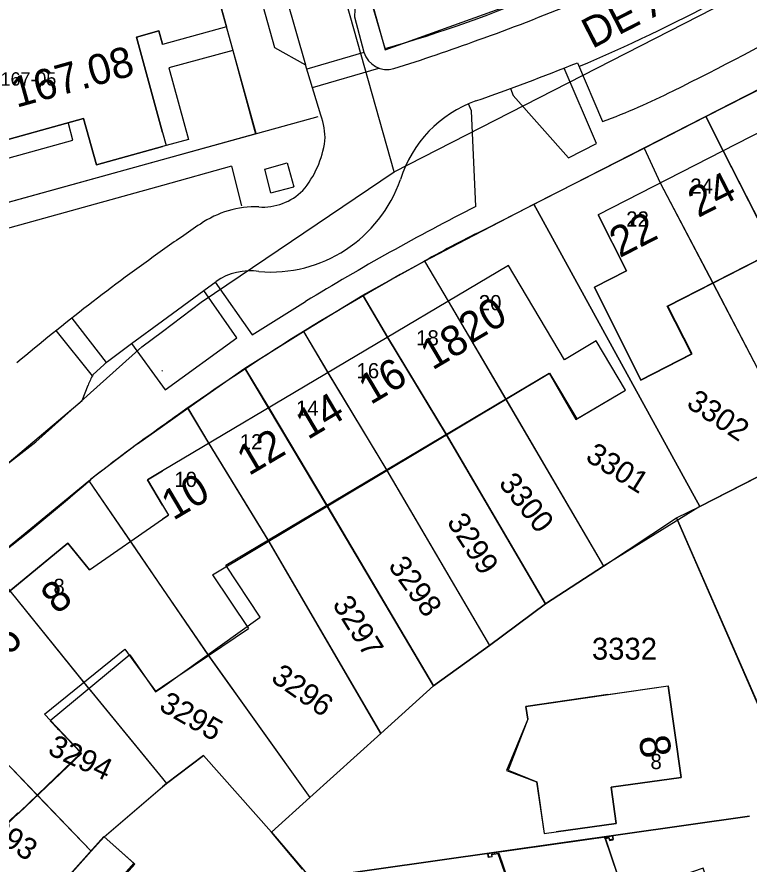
# Model space of a CAD drawing. Extents: x 148816 to 151297, y 399515 to 402500.
# Drawn here: x 150988 to 151048.3, y 400908 to 400977.6 of the extents above; entities that cross this region are included whole.
import ezdxf

# ---------------------------------------------------------------- set-up
doc = ezdxf.new("R2010")
doc.units = 0
for name, color, linetype in [('B01 Hoofdgebouw  [T] Norm', 7, 'Continuous'), ('B01 hoofgebouw', 7, 'Continuous'), ('B02 Bijgebouw  [T] Norm', 7, 'Continuous'), ('B07 Tussenmuur  [T] Norm', 7, 'Continuous'), ('G01 perceelsgrens', 7, 'Continuous'), ('T04 Haag heg  [D] Gem', 7, 'Continuous'), ('V00 Kant verharding algemeen  [T] Norm', 7, 'Continuous'), ('V00 Kant verharding algemeen secundair  [T] Gem', 7, 'Continuous'), ('V00 Kant verharding algemeen secundair  [T] Norm', 7, 'Continuous'), ('Z01 perceelnummer', 7, 'Continuous'), ('Z02 huisnummer', 7, 'Continuous'), ('Z02 Huisnummer  [Tekst] Norm', 7, 'Continuous'), ('Z06 straatnaam', 7, 'Continuous')]:
    doc.layers.add(name, color=color, linetype=linetype)

msp = doc.modelspace()

# ---------------------------------------------------------------- linework, layer by layer
at = {"layer": 'B01 Hoofdgebouw  [T] Norm'}
for p, q in [((150997.864, 400975.984), (150999.704, 400976.485)), ((151000, 400968.14), (150997.864, 400975.984)), ((150999.704, 400976.485), (151000, 400975.397)), ((151000.009, 400975.364), (151000, 400975.397)), ((151000, 400968.14), (151000.295, 400967.057)), ((151000.295, 400967.057), (151000, 400966.976)), ((150998.764, 400939.586), (151000, 400940.32)), ((151000, 400937.503), (150998.764, 400939.586)), ((150993.996, 400932.201), (151000, 400936.346)), ((150982.687, 400926.553), (150992.233, 400934.381)), ((150992.233, 400934.381), (150993.996, 400932.201)), ((151029.899, 400920.966), (151041.587, 400922.661)), ((151042.678, 400915.138), (151041.587, 400922.661)), ((151030.051, 400919.917), (151029.899, 400920.966)), ((150990.775, 400919.789), (150993.34, 400917.095)), ((151030.051, 400919.917), (151028.447, 400915.734)), ((150988.166, 400912.168), (150993.34, 400917.095)), ((151028.447, 400915.734), (151030.789, 400914.777)), ((151030.789, 400914.777), (151031.385, 400910.529)), ((151036.899, 400914.325), (151042.678, 400915.138)), ((151037.327, 400911.362), (151036.899, 400914.325)), ((150986.108, 400910.299), (150988.121, 400912.216)), ((150988.121, 400912.216), (150988.166, 400912.168)), ((151031.385, 400910.529), (151037.327, 400911.362)), ((150991.044, 400905.677), (150995.175, 400910.294)), ((150995.175, 400910.294), (150997.719, 400908.017)), ((151037.036, 400910.306), (151026.768, 400908.853)), ((151036.741, 400910.154), (151036.43, 400910.083)), ((151036.43, 400910.083), (151038.006, 400905.464)), ((151036.741, 400910.154), (151036.779, 400909.948)), ((151036.779, 400909.948), (151037.071, 400910.002)), ((151037.071, 400910.002), (151037.036, 400910.306)), ((151026.81, 400908.556), (151026.768, 400908.853)), ((151027.107, 400908.598), (151026.81, 400908.556)), ((151027.079, 400908.796), (151027.599, 400908.873)), ((151027.079, 400908.796), (151027.107, 400908.598)), ((151027.599, 400908.873), (151029.885, 400902.31)), ((150997.719, 400908.017), (150995.052, 400905.036))]:
    msp.add_line(p, q, dxfattribs=at)
for points in [[(151000, 400993.001), (151000.364, 400993.004), (151000.322, 400993.159), (151000.697, 400993.263), (151005.264, 400976.824), (151000.009, 400975.364)], [(151039.349, 400947.788), (151043.578, 400949.948), (151041.575, 400953.87), (151069.332, 400968.042), (151071.334, 400964.121), (151075.543, 400966.27), (151070.692, 400975.764), (151070.407, 400975.618), (151070.466, 400975.502), (151068.026, 400974.255), (151066.574, 400977.095), (151035.83, 400961.381), (151038.183, 400956.778), (151035.538, 400955.426), (151039.349, 400947.788)], [(150969.231, 400962.552), (150993.51, 400969.296), (150994.566, 400965.477), (151000, 400966.976)], [(151000, 400922.562), (151008.044, 400928.3), (151005.209, 400932.591), (151031.809, 400948.347), (151034.016, 400944.546), (151038.094, 400946.956), (151035.678, 400951.011), (151033.058, 400949.45), (151028.454, 400957.207), (151000, 400940.32)], [(151000, 400937.502), (151000.487, 400936.682), (151000, 400936.346)], [(150991.393, 400919.05), (150991.438, 400919.091)]]:
    msp.add_lwpolyline(points, dxfattribs=at)
at = {"layer": 'B01 hoofgebouw'}
for points in [[(151000, 400993.147), (151000.32, 400993.16), (151000.7, 400993.26), (151005.26, 400976.82), (151000.01, 400975.36), (151000, 400975.396)], [(151066.574, 400977.095), (151035.83, 400961.381)], [(150999.7, 400976.49), (150997.864, 400975.984), (151000, 400968.14)], [(151000, 400975.396), (150999.7, 400976.49)], [(151000, 400966.976), (150994.566, 400965.477), (150993.51, 400969.296), (150969.231, 400962.552)], [(151000, 400968.14), (151000.295, 400967.057), (151000, 400966.976)], [(151039.339, 400947.806), (151043.526, 400949.942), (151041.525, 400953.865), (151069.283, 400968.022), (151071.253, 400964.157)], [(151039.349, 400947.788), (151035.538, 400955.426), (151038.183, 400956.778), (151035.83, 400961.381)], [(151038.094, 400946.956), (151035.678, 400951.011), (151033.058, 400949.45), (151028.454, 400957.207), (151000, 400940.32)], [(151004.106, 400931.778), (151031.832, 400948.368)], [(151031.832, 400948.368), (151034.079, 400944.599), (151038.094, 400946.956)], [(151000, 400940.32), (150998.764, 400939.586), (151000, 400937.503)], [(151000, 400937.503), (151000.487, 400936.682)], [(150993.996, 400932.201), (151000, 400936.346)], [(151000, 400936.346), (151000.487, 400936.682)], [(150993.996, 400932.201), (150992.233, 400934.381), (150982.687, 400926.553), (150984.469, 400924.38), (150979.257, 400919.374), (150977.154, 400921.237), (150968.977, 400912.006), (150971.08, 400910.143), (150968.885, 400907.665), (150976.832, 400900.626), (150980.152, 400904.363)], [(151004.106, 400931.778), (151007.076, 400927.364)], [(151003.784, 400925.149), (151007.076, 400927.364)], [(150990.305, 400920.328), (150996.907, 400925.688), (150999.418, 400922.211), (151000, 400922.603)], [(151000, 400922.603), (151003.784, 400925.149)], [(151036.639, 400921.944), (151041.587, 400922.661), (151042.678, 400915.138), (151036.899, 400914.325), (151037.327, 400911.362), (151032.376, 400910.668)], [(151036.639, 400921.944), (151029.899, 400920.967), (151030.048, 400919.918), (151028.301, 400915.695), (151030.779, 400914.786), (151031.385, 400910.529), (151032.376, 400910.668)], [(150986.123, 400910.288), (150993.308, 400917.156), (150990.305, 400920.328)], [(150990.244, 400900.199), (150993.098, 400903.442), (150990.823, 400905.443), (150995.209, 400910.261), (150997.656, 400908.099), (150994.996, 400905.087), (151000, 400900.666)], [(151026.77, 400908.894), (151037.026, 400910.351), (151037.068, 400910.054), (151036.771, 400910.012), (151036.743, 400910.21), (151036.347, 400910.154)], [(151037.382, 400895.741), (151041.745, 400897.228), (151041.248, 400898.686), (151046.879, 400900.607), (151044.47, 400907.669), (151038.006, 400905.464), (151036.385, 400910.214), (151031.435, 400909.514)], [(151031.435, 400909.514), (151026.77, 400908.894), (151026.812, 400908.597), (151027.109, 400908.639), (151027.081, 400908.837), (151027.675, 400908.922)], [(151027.675, 400908.922), (151029.907, 400902.336), (151030.106, 400902.403), (151030.083, 400902.47), (151031.761, 400903.038), (151033.106, 400899.067), (151035.93, 400900.024), (151037.382, 400895.741)]]:
    msp.add_lwpolyline(points, dxfattribs=at)
at = {"layer": 'B02 Bijgebouw  [T] Norm'}
msp.add_line((150997.318, 400925.217), (150990.775, 400919.789), dxfattribs=at)
msp.add_lwpolyline([(150997.318, 400925.217), (150999.431, 400922.156), (151000, 400922.562)], dxfattribs=at)
at = {"layer": 'B07 Tussenmuur  [T] Norm'}
for p, q in [((151046.111, 400966.636), (151050.339, 400958.345)), ((151040.948, 400963.997), (151045.27, 400955.756)), ((151023.514, 400954.275), (151028.233, 400946.229)), ((151018.52, 400951.311), (151023.343, 400943.332)), ((151013.609, 400948.396), (151018.431, 400940.423)), ((151008.739, 400945.506), (151013.518, 400937.513)), ((151003.82, 400942.587), (151008.683, 400934.649)), ((150997.362, 400934.524), (151000, 400930.673)), ((151000, 400930.673), (151003.731, 400925.223)), ((150987.462, 400930.469), (150993.957, 400922.428)), ((150981.835, 400921.864), (150989.735, 400913.662))]:
    msp.add_line(p, q, dxfattribs=at)
at = {"layer": 'G01 perceelsgrens'}
for points in [[(151019.055, 400964.901), (151009.168, 401000)], [(151011.306, 401000), (151018.31, 400974.942)], [(151000, 400965.918), (151007.703, 400968.046), (151000, 400995.77)], [(151019.055, 400964.901), (151066.759, 400989.308), (151070.985, 400991.54)], [(151018.31, 400974.942), (151030.986, 400979.494)], [(151044.695, 400969.439), (151049.771, 400972.028)], [(151039.618, 400966.849), (151044.695, 400969.439)], [(151057.688, 400944.289), (151050.333, 400958.357), (151046.109, 400966.641), (151044.695, 400969.439)], [(151030.538, 400962.239), (151039.618, 400966.849)], [(151039.618, 400966.849), (151040.946, 400964.002), (151045.262, 400955.771), (151052.609, 400941.702)], [(150970.577, 400957.788), (151000, 400965.918)], [(151000, 400951.783), (151003.188, 400954.197), (151019.055, 400964.901)], [(151021.543, 400957.566), (151024.947, 400959.349), (151030.538, 400962.239)], [(151044.189, 400937.412), (151030.538, 400962.239)], [(151016.473, 400954.764), (151021.543, 400957.566)], [(151021.543, 400957.566), (151023.51, 400954.281), (151036.28, 400932.507)], [(151011.617, 400951.789), (151016.473, 400954.764)], [(151031.512, 400929.407), (151023.362, 400943.3), (151018.516, 400951.317), (151016.473, 400954.764)], [(150938.14, 400904.555), (150970.299, 400928.527), (150983.412, 400937.945), (150989.591, 400942.711), (150998.319, 400950.51), (151000, 400951.783)], [(151006.789, 400948.769), (151011.617, 400951.789)], [(151011.617, 400951.789), (151013.616, 400948.409), (151018.463, 400940.368), (151026.898, 400925.987)], [(151002.094, 400945.491), (151006.789, 400948.769)], [(151022.302, 400922.663), (151013.563, 400937.436), (151006.789, 400948.769)], [(151000, 400944.004), (151002.094, 400945.491)], [(151017.963, 400918.751), (151008.74, 400934.551), (151003.816, 400942.594), (151002.094, 400945.491)], [(150997.954, 400942.551), (151000, 400944.004)], [(150997.954, 400942.551), (150994.077, 400939.618)], [(151044.189, 400937.412), (151052.609, 400941.702)], [(150993.955, 400939.5), (150994.077, 400939.618)], [(150985.614, 400932.677), (150993.955, 400939.5)], [(150993.955, 400939.5), (151000, 400930.674)], [(151042.292, 400936.464), (151044.189, 400937.412)], [(151036.28, 400932.507), (151042.292, 400936.464)], [(151052.244, 400913.686), (151042.292, 400936.464)], [(150985.614, 400932.677), (150987.462, 400930.469), (150993.536, 400922.949)], [(151031.512, 400929.407), (151036.28, 400932.507)], [(151000, 400930.674), (151003.784, 400925.149), (151012.122, 400913.485)], [(151026.898, 400925.987), (151031.512, 400929.407)], [(150977.356, 400926.588), (150981.835, 400921.864), (150994.151, 400909.076)], [(151022.302, 400922.663), (151026.898, 400925.987)], [(150993.536, 400922.949), (151000, 400915.035)], [(151017.963, 400918.751), (151022.302, 400922.663)], [(151012.122, 400913.485), (151017.963, 400918.751)], [(151000.327, 400914.635), (151003.371, 400916.939), (151008.971, 400910.632)], [(151000, 400915.035), (151000.327, 400914.635)], [(151000, 400914.356), (151000.327, 400914.635)], [(150994.151, 400909.076), (150995.209, 400910.261), (151000, 400914.356)], [(151008.971, 400910.632), (151012.122, 400913.485)], [(151048.292, 400911.951), (151012.207, 400906.827)], [(151011.53, 400907.603), (151008.971, 400910.632)], [(150988.554, 400902.806), (150994.151, 400909.076)]]:
    msp.add_lwpolyline(points, dxfattribs=at)
at = {"layer": 'T04 Haag heg  [D] Gem'}
for p, q in [((151044.695, 400969.439), (151046.111, 400966.636)), ((151039.618, 400966.849), (151040.948, 400963.997)), ((151030.538, 400962.239), (151044.189, 400937.412)), ((151021.543, 400957.566), (151023.514, 400954.275)), ((151045.27, 400955.756), (151052.609, 400941.702)), ((151016.508, 400954.706), (151018.52, 400951.311)), ((151011.617, 400951.789), (151013.609, 400948.396)), ((151006.789, 400948.769), (151008.739, 400945.506)), ((151028.233, 400946.229), (151036.28, 400932.507)), ((151002.094, 400945.491), (151003.82, 400942.587)), ((151023.343, 400943.332), (151031.512, 400929.407)), ((151052.609, 400941.702), (151044.189, 400937.412)), ((151018.431, 400940.423), (151026.898, 400925.987)), ((150993.955, 400939.5), (150997.363, 400934.525)), ((151013.518, 400937.513), (151022.302, 400922.663)), ((151044.189, 400937.412), (151036.28, 400932.507)), ((151042.292, 400936.464), (151052.244, 400913.686)), ((151008.683, 400934.649), (151017.963, 400918.751)), ((151036.28, 400932.507), (151031.512, 400929.407)), ((151031.512, 400929.407), (151026.898, 400925.987)), ((151026.898, 400925.987), (151022.302, 400922.663)), ((151003.731, 400925.223), (151012.122, 400913.485)), ((150993.959, 400922.431), (151000, 400915.035)), ((151022.302, 400922.663), (151017.963, 400918.751)), ((151017.963, 400918.751), (151012.122, 400913.485)), ((151003.371, 400916.939), (151000.327, 400914.635)), ((151008.971, 400910.632), (151003.371, 400916.939)), ((151003.371, 400916.939), (151008.971, 400910.632)), ((151000, 400915.035), (151000.327, 400914.635)), ((151000.327, 400914.635), (151000, 400914.356)), ((150995.21, 400910.262), (151000, 400914.356)), ((150989.735, 400913.662), (150994.117, 400909.111)), ((151012.122, 400913.485), (151008.971, 400910.632)), ((151012.207, 400906.827), (151048.292, 400911.951)), ((151008.971, 400910.632), (151012.207, 400906.827)), ((150994.151, 400909.076), (150995.209, 400910.261))]:
    msp.add_line(p, q, dxfattribs=at)
at = {"layer": 'V00 Kant verharding algemeen  [T] Norm'}
for p, q in [((151005.789, 400974.875), (151007.655, 400968.023)), ((151000, 400965.91), (151012.804, 400969.445)), ((150950.903, 400952.335), (151000, 400965.91)), ((151005.685, 400965.357), (151000, 400963.784)), ((151000, 400963.784), (150954.948, 400951.314)), ((151008.925, 400963.182), (151010.798, 400963.683)), ((151000, 400948.575), (150999.94, 400948.527))]:
    msp.add_line(p, q, dxfattribs=at)
for points in [[(151005.804, 400994.662), (151004.416, 400992.26), (151009.221, 400975.124), (151011.765, 400973.694)], [(151018.316, 400975.029), (151016.455, 400981.43)], [(151068.281, 400981.538), (151026.617, 400960.22)], [(151015.965, 400981.288), (151015.792, 400977.655), (151016.573, 400974.736)], [(151005.789, 400974.875), (151000.531, 400973.443), (151002.134, 400967.557), (151000.295, 400967.057)], [(151034.136, 400973.874), (151036.206, 400969.028)], [(151013.028, 400969.555), (151011.771, 400973.696)], [(151028.631, 400971.749), (151028.838, 400971.182), (151033.404, 400966.056), (151035.704, 400967.246), (151033.045, 400973.436)], [(151025.78, 400962.054), (151025.417, 400969.924), (151025.179, 400970.492)], [(150983.039, 400966.33), (150983.418, 400964.962), (150992.628, 400967.501), (150992.263, 400968.883)], [(151006.537, 400962.111), (151005.72, 400965.383)], [(151008.925, 400963.182), (151008.411, 400965.13), (151010.271, 400965.656), (151010.798, 400963.683)], [(151000.227, 400946.985), (151006.126, 400951.258), (151003.412, 400955.15), (151004.416, 400955.896)], [(151004.35, 400955.847), (151007.376, 400951.517), (151011.779, 400954.248)], [(150994.296, 400948.251), (150995.472, 400949.329), (150997.454, 400950.799), (151000, 400947.297)], [(150986.797, 400937.993), (150987.047, 400940.743), (150993.393, 400946.113), (150993.891, 400947.372)], [(151000, 400947.297), (151000.227, 400946.985)]]:
    msp.add_lwpolyline(points, dxfattribs=at)
for centre, radius, start, end in [((150986.356, 401086.109), 115.586, 286.05186, 293.11007), ((150977.379, 401112.989), 145.594, 289.49804, 292.83059), ((150930.435, 401197.054), 251.588, 296.32861, 299.29145), ((150968.793, 401132.435), 166.797, 287.53401, 290.04873), ((151018.488, 400975.306), 1.998, 196.57921, 286.15764), ((150966.549, 401140.743), 180.037, 289.2053, 292.04938), ((151013.546, 401028.898), 64.015, 290.73051, 296.40926), ((151029.145, 400961.286), 10.024, 109.65921, 162.58135), ((151008.131, 400967.681), 5.244, 357.46933, 20.93409), ((151005.322, 400968.6), 8.129, 319.9889, 351.86459), ((151008.895, 400967.969), 11.303, 265.16983, 340.99066), ((151008.248, 400966.683), 4.673, 266.07964, 314.91789), ((151007.686, 400953.927), 8.098, 88.27956, 124.30583), ((151118.424, 400779.426), 204.783, 116.89797, 121.38413), ((151103.151, 400812.772), 178.504, 124.08157, 125.30034), ((151068.718, 400873.787), 96.141, 115.97055, 119.38634), ((151103.151, 400812.772), 178.504, 125.30034, 130.15841), ((151152.672, 400720.256), 271.122, 118.92443, 121.47641), ((151007.182, 400951.935), 4.831, 80.93888, 124.92931), ((151131.482, 400760.437), 225.809, 122.21437, 125.19553), ((150998.675, 400945.701), 5.067, 149.78217, 160.74197), ((151096.191, 400808.899), 165.867, 124.88211, 125.44537), ((151096.191, 400808.899), 165.867, 125.44537, 127.98498), ((150869.482, 401082.6), 189.662, 306.98819, 311.0784)]:
    msp.add_arc(centre, radius, start, end, dxfattribs=at)
at = {"layer": 'V00 Kant verharding algemeen secundair  [T] Gem'}
for p, q in [((151000, 400952.658), (151003.412, 400955.15)), ((150997.454, 400950.799), (151000, 400952.658))]:
    msp.add_line(p, q, dxfattribs=at)
for points in [[(151016.579, 400974.715), (151011.877, 400973.348)], [(151012.337, 400971.833), (151017.798, 400973.431)], [(150992.54, 400952.875), (150995.38, 400949.245)], [(150994.236, 400948.145), (150991.273, 400951.865)]]:
    msp.add_lwpolyline(points, dxfattribs=at)
at = {"layer": 'V00 Kant verharding algemeen secundair  [T] Norm'}
msp.add_line((151005.803, 400994.662), (151011.765, 400973.694), dxfattribs=at)
msp.add_arc((150979.458, 401103.363), 140.898, 292.88689, 303.35691, dxfattribs=at)

# ---------------------------------------------------------------- texts
at = {"layer": 'Z01 perceelnummer'}
for s, rotation, p in [('3302', 326.37347, (151043.006, 400945.636)), ('3301', 327.99462, (151034.701, 400941.235)), ('3300', 308.38246, (151027.594, 400939.281)), ('3299', 302.78018, (151023.347, 400936.137)), ('3298', 305.75761, (151018.517, 400932.512)), ('3297', 301.92646, (151013.933, 400929.371)), ('3296', 325.0549, (151008.832, 400923.11)), ('3295', 330.07, (150999.622, 400920.732)), ('3294', 335.04885, (150990.475, 400917.088)), ('3293', 325.63965, (150984.491, 400911.223))]:
    msp.add_text(s, height=1.8, rotation=rotation, dxfattribs=at).set_placement(p)
msp.add_text('3332', height=1.8, dxfattribs=at).set_placement((151035.325, 400924.813))
at = {"layer": 'Z02 huisnummer'}
for s, rotation, p in [('167.08', 15.55172, (150987.99, 400970.157)), ('24', 27.07775, (151044.065, 400961.104)), ('22', 27.07775, (151037.608, 400957.803)), ('20', 30.66893, (151025.349, 400950.721)), ('18', 30.66893, (151022.21, 400948.558)), ('16', 30.66893, (151017.119, 400945.719)), ('14', 30.66893, (151011.951, 400942.848)), ('12', 30.66893, (151007.11, 400939.884)), ('10', 30.66893, (151000.893, 400936.209)), ('8', 39.35796, (150991.326, 400928.466)), ('6', 43.86558, (150987.303, 400925.025)), ('8', 278.21921, (151039.168, 400918.441))]:
    msp.add_text(s, height=2.5, rotation=rotation, dxfattribs=at).set_placement(p)
at = {"layer": 'Z02 Huisnummer  [Tekst] Norm'}
for s, height, p in [('167-05', 1.1, (150986.689, 400971.988)), ('24', 1.25, (151043.413, 400963.103)), ('22', 1.25, (151038.147, 400960.404)), ('20', 1.25, (151026.025, 400953.528)), ('18', 1.25, (151020.872, 400950.636)), ('16', 1.25, (151015.964, 400947.937)), ('14', 1.25, (151010.983, 400944.852)), ('12', 1.25, (151006.359, 400942.089)), ('10', 1.25, (151000.98, 400939.005)), ('8', 1.25, (151040.141, 400915.816))]:
    msp.add_text(s, height=height, dxfattribs=at).set_placement(p)
msp.add_text('8', height=1.25, rotation=0.5, dxfattribs=at).set_placement((150991.043, 400930.207))
at = {"layer": 'Z06 straatnaam'}
msp.add_text('DE AANLOOP', height=2.5, rotation=27.20592, dxfattribs=at).set_placement((151035.344, 400974.988))

doc.saveas('drawing.dxf')
